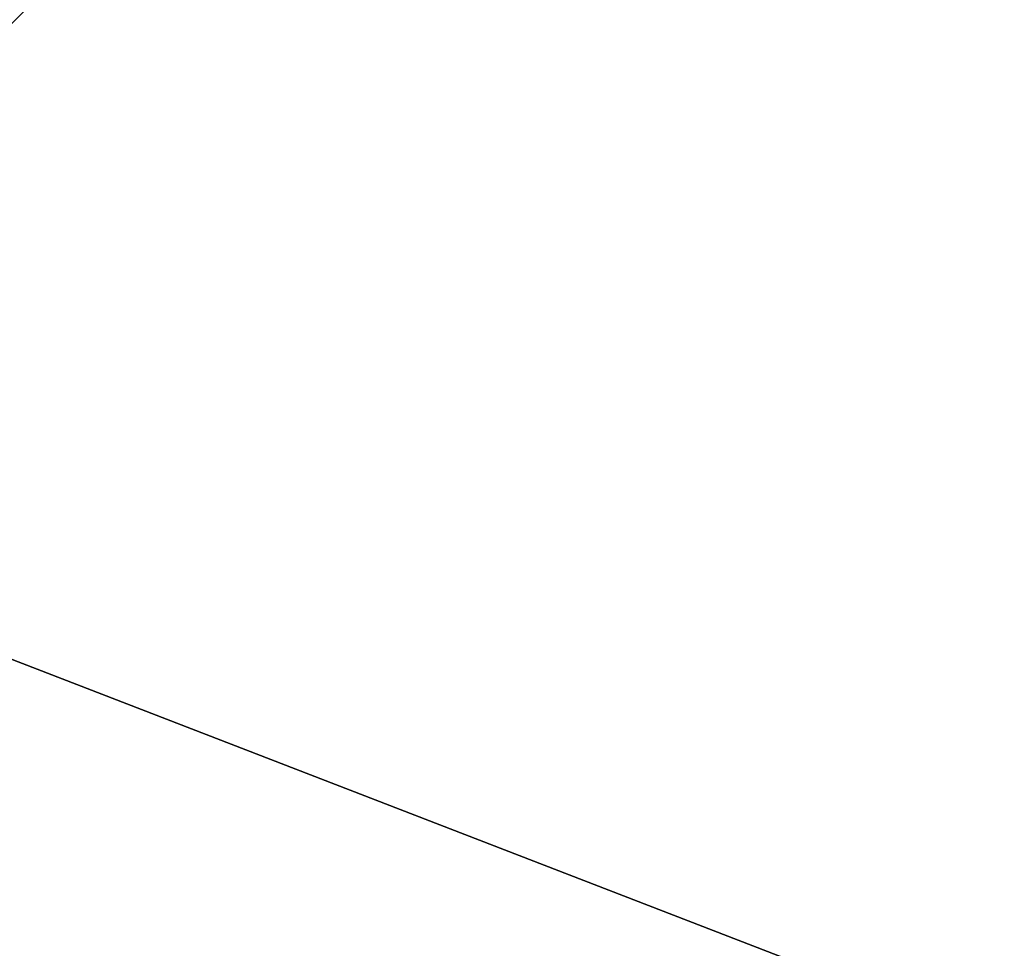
# Model space of a CAD drawing. Extents: x -250 to 250, y -430 to 356.
# Tile 351 of 656: x 2.746 to 3.047, y -240.29 to -240.006. Entities that reach past the tile are written whole.
import ezdxf

# ---------------------------------------------------------------- set-up
doc = ezdxf.new("R2010")
doc.units = 0
doc.header["$LTSCALE"] = 26.699852
for name, color, linetype in [('100', 7, 'CONTINUOUS'), ('4040', 7, 'CONTINUOUS'), ('7', 7, 'CONTINUOUS'), ('80', 7, 'CONTINUOUS'), ('81', 7, 'CONTINUOUS'), ('82', 7, 'CONTINUOUS'), ('955', 7, 'CONTINUOUS'), ('964', 7, 'CONTINUOUS')]:
    doc.layers.add(name, color=color, linetype=linetype)

msp = doc.modelspace()

# ---------------------------------------------------------------- linework, layer by layer
at = {"layer": '100', "color": 7, "linetype": 'CONTINUOUS'}
for points in [[(13.49902, -258.85686, -15.65), (0, -237.5, -16.65), (0, -237.79289, -15.94289), (13.49902, -258.85686, -15.65)], [(13.49902, -258.85686, -15.65), (14.49966, -258.85214, -16.65), (0, -237.5, -16.65), (13.49902, -258.85686, -15.65)], [(0, -238.5, -15.65), (13.49902, -258.85686, -15.65), (0, -237.79289, -15.94289), (0, -238.5, -15.65)]]:
    msp.add_3dface(points, dxfattribs=at)
at = {"layer": '4040', "color": 7, "linetype": 'CONTINUOUS'}
for points in [[(2.99995, -239.75, -48.65), (0, -239.75, -45.65), (2.5, -240.25, -48.65), (2.99995, -239.75, -48.65)], [(0, -240.25, -51.15), (2.99995, -239.75, -48.65), (2.5, -240.25, -48.65), (0, -240.25, -51.15)], [(2.99995, -239.75, -48.65), (0, -240.25, -51.15), (0, -239.89645, -51.29645), (2.99995, -239.75, -48.65)]]:
    msp.add_3dface(points, dxfattribs=at)
at = {"layer": '7', "color": 7, "linetype": 'CONTINUOUS'}
for points in [[(210, -231), (-210, -231), (-210, -242, 11), (210, -231)], [(210, -242, 11), (210, -231), (-210, -242, 11), (210, -242, 11)], [(210, -242, -11), (-210, -242, -11), (-210, -231), (210, -242, -11)], [(210, -231), (210, -242, -11), (-210, -231), (210, -231)]]:
    msp.add_3dface(points, dxfattribs=at)
at = {"layer": '80', "color": 7, "linetype": 'CONTINUOUS'}
for points in [[(0, -237.6, -68.65), (9.38169, -242.76755, -68.65), (0, -239.14168, -68.65), (0, -237.6, -68.65)], [(0, -239.14168, -68.65), (9.38169, -242.76755, -68.65), (7.89246, -243.16583, -68.65), (0, -239.14168, -68.65)]]:
    msp.add_3dface(points, dxfattribs=at)
at = {"layer": '81', "color": 7, "linetype": 'CONTINUOUS'}
msp.add_3dface([(13.49902, -258.85686, -15.65), (0, -238.5, -15.65), (0, -241.4, -15.65), (13.49902, -258.85686, -15.65)], dxfattribs=at)
at = {"layer": '82', "color": 7, "linetype": 'CONTINUOUS'}
for points in [[(9.45899, -242.70465, -68.55), (0, -237.5, -68.55), (5.14908, -238.90126, -51.65), (9.45899, -242.70465, -68.55)], [(0, -237.5, -25.05), (14.49966, -258.85214, -16.65), (3.51285, -238.14048, -26.42004), (0, -237.5, -25.05)], [(0, -237.5, -16.65), (14.49966, -258.85214, -16.65), (0, -237.5, -25.05), (0, -237.5, -16.65)]]:
    msp.add_3dface(points, dxfattribs=at)
at = {"layer": '955', "color": 7, "linetype": 'CONTINUOUS'}
for points in [[(0, -237.5, -68.55), (9.45899, -242.70465, -68.55), (0, -237.52929, -68.62071), (0, -237.5, -68.55)], [(9.45899, -242.70465, -68.55), (0, -237.6, -68.65), (0, -237.52929, -68.62071), (9.45899, -242.70465, -68.55)], [(9.38169, -242.76755, -68.65), (0, -237.6, -68.65), (9.45899, -242.70465, -68.55), (9.38169, -242.76755, -68.65)]]:
    msp.add_3dface(points, dxfattribs=at)
at = {"layer": '964', "color": 7, "linetype": 'CONTINUOUS'}
msp.add_3dface([(0, -239.14168, -68.65), (7.89246, -243.16583, -68.65), (0, -240.36642, -68.62499), (0, -239.14168, -68.65)], dxfattribs=at)

doc.saveas('drawing.dxf')
